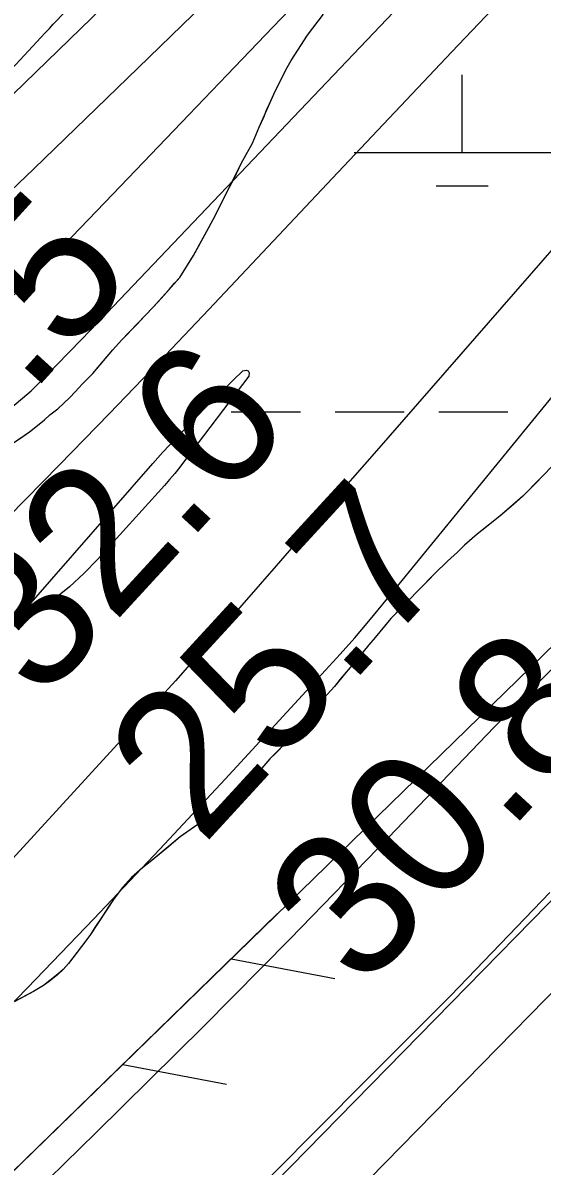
# Model space of a CAD drawing. Extents: x 3297735 to 3335592, y 670436 to 695807.
# Drawn here: x 3317345 to 3317585, y 685446 to 685975 of the extents above; entities that cross this region are included whole.
import ezdxf

# ---------------------------------------------------------------- set-up
doc = ezdxf.new("R2010")
doc.units = 0
for name, color, linetype in [('V-FLOD-BASE', 7, 'Continuous'), ('V-LEVE-TOET', 7, 'Continuous'), ('V-RIVR-EDGE', 7, 'Continuous'), ('V-RIVR-RANG', 7, 'Continuous'), ('V-ROAD-CNTR', 7, 'Continuous'), ('V-RRAP-FSHR', 7, 'Continuous'), ('V-SITE-VEGE', 7, 'Continuous'), ('V-SURV-LINE', 7, 'Continuous'), ('V-TOPO-DPTH', 7, 'Continuous'), ('V-TOPO-MAJR', 7, 'Continuous'), ('V-TOPO-MINR', 7, 'Continuous'), ('V-TOPO-SHOR', 7, 'Continuous'), ('V-UTIL-LINE', 7, 'Continuous'), ('V-WETL-SWMP', 7, 'Continuous')]:
    doc.layers.add(name, color=color, linetype=linetype)

msp = doc.modelspace()

# ---------------------------------------------------------------- linework, layer by layer
at = {"layer": 'V-FLOD-BASE'}
msp.add_lwpolyline([(3316764.18, 684718.64), (3316809.52, 684764.41), (3316850.31, 684807.44), (3316904.46, 684861.66), (3316946.86, 684904.97), (3317009.8, 684969.53), (3317051.12, 685013.37), (3317095.09, 685060.74), (3317132.66, 685102.66), (3317171.84, 685144.59), (3317215.3, 685190.07), (3317257.13, 685236.08), (3317293.15, 685271.5), (3317334.47, 685314.81), (3317377.42, 685357.59), (3317413.68, 685395.44), (3317460.36, 685442.04), (3317503.04, 685485.08), (3317542.52, 685524.59), (3317588.38, 685572.26)], dxfattribs=at)
at = {"layer": 'V-LEVE-TOET'}
msp.add_lwpolyline([(3316656.8, 684712.54), (3316698.7, 684756.96), (3316744.97, 684804.21), (3316797.79, 684857), (3316840.6, 684899.93), (3316878.77, 684938.92), (3316913.85, 684974.37), (3316946.26, 685005.5), (3316982.08, 685044.85), (3317024.09, 685089.33), (3317052.93, 685126.27), (3317087.61, 685164.78), (3317123.83, 685201.46), (3317160.06, 685240.43), (3317210.95, 685292.41), (3317265.69, 685348.33), (3317320.05, 685404.25), (3317378.29, 685460.99), (3317428.04, 685510.23), (3317468.14, 685550.8), (3317513.63, 685597.66), (3317562.58, 685648.84), (3317612.71, 685699.26)], dxfattribs=at)
at = {"layer": 'V-RIVR-EDGE'}
msp.add_spline([(3314332.49, 682283.88), (3314344.9, 682287.34), (3314358.11, 682294.67), (3314374.42, 682306.27), (3314394.23, 682317.08), (3314408.21, 682327.13), (3314425.7, 682339.88), (3314434.25, 682347.62), (3314443.2, 682360.39), (3314457.6, 682381.68), (3314472.41, 682411.9), (3314491.89, 682447.14), (3314503.96, 682468.44), (3314519.93, 682495.54), (3314540.57, 682530.4), (3314569.78, 682579.57), (3314586.92, 682612.5), (3314605.25, 682653.56), (3314623.97, 682696.17), (3314633.36, 682728.33), (3314641.57, 682755.46), (3314653.64, 682774.82), (3314666.86, 682788.36), (3314689.79, 682808.86), (3314699.9, 682821.24), (3314716.62, 682840.2), (3314742.69, 682874.26), (3314774.59, 682914.13), (3314793.27, 682940.45), (3314809.22, 682961.74), (3314829.46, 682991.55), (3314848.16, 683027.19), (3314871.52, 683064.75), (3314895.3, 683112.39), (3314930.72, 683167.75), (3314952.14, 683204.16), (3315057.23, 683357.85), (3315078.23, 683381.84), (3315092.99, 683392.28), (3315101.15, 683395.75), (3315113.56, 683398.05), (3315130.23, 683396.45), (3315136.44, 683396.05), (3315142.65, 683398.75), (3315151.58, 683404.93), (3315172.97, 683426.6), (3315192.78, 683442.06), (3315207.17, 683456.37), (3315216.51, 683472.25), (3315223.52, 683484.25), (3315237.14, 683502.83), (3315242.2, 683511.35), (3315243.01, 683524.54), (3315244.19, 683529.19), (3315255.48, 683547.77), (3315279.6, 683579.13), (3315294, 683598.87), (3315305.28, 683613.19), (3315309.97, 683627.14), (3315311.93, 683637.22), (3315317.77, 683644.96), (3315323.59, 683648.05), (3315323.6, 683652.31), (3315326.33, 683655.8), (3315330.61, 683660.83), (3315336.05, 683665.85), (3315339.95, 683675.54), (3315343.47, 683686.39), (3315346.59, 683695.69), (3315347.02, 683710.43), (3315347.43, 683722.45), (3315345.14, 683737.19), (3315345.17, 683749.99), (3315346.75, 683761.23), (3315349.48, 683764.32), (3315349.87, 683767.43), (3315354.17, 683779.05), (3315358.47, 683794.55), (3315362.36, 683800.36), (3315370.14, 683808.48), (3315374.42, 683815.84), (3315383.4, 683837.92), (3315387.32, 683854.98), (3315386.95, 683864.67), (3315385.03, 683871.27), (3315388.14, 683875.14), (3315392.8, 683876.29), (3315394.75, 683880.94), (3315403.32, 683896.43), (3315419.29, 683923.54), (3315433.69, 683947.55), (3315437.2, 683954.52), (3315436.83, 683961.11), (3315438, 683964.99), (3315450.86, 683988.61), (3315458.62, 683992.47), (3315462.51, 683995.17), (3315464.08, 684002.54), (3315468.77, 684016.49), (3315478.5, 684033.53), (3315498.34, 684056.75), (3315513.5, 684070.67), (3315521.28, 684082.29), (3315523.23, 684087.32), (3315534.89, 684097.76), (3315545.01, 684110.54), (3315557.06, 684124.08), (3315577.68, 684151.17), (3315590.51, 684164.33), (3315598.31, 684180.21), (3315604.16, 684192.6), (3315609.61, 684201.51), (3315623.63, 684224.74), (3315637.65, 684249.92), (3315651.66, 684270.43), (3315661.01, 684285.92), (3315665.69, 684296.38), (3315668.82, 684306.85), (3315671.54, 684310.72), (3315680.49, 684322.72), (3315685.93, 684326.58), (3315687.49, 684332.01), (3315687.51, 684337.44), (3315690.62, 684340.92), (3315706.17, 684356.78), (3315715.11, 684366.84), (3315728.72, 684382.71), (3315735.34, 684392), (3315740.79, 684400.13), (3315746.24, 684410.2), (3315754.02, 684419.87), (3315767.64, 684436.9), (3315797.18, 684465.14), (3315824.41, 684496.87), (3315835.68, 684508.87), (3315845.4, 684518.93), (3315855.91, 684533.25), (3315917.34, 684595.92), (3315957, 684638.09), (3315987.3, 684659.73), (3316015.28, 684684.48), (3316035.1, 684702.27), (3316044.05, 684713.5), (3316063.1, 684733.62), (3316100.42, 684768.43), (3316125.29, 684791.63), (3316138.51, 684803.62), (3316150.97, 684823.37), (3316159.55, 684843.13), (3316165.42, 684865.99), (3316173.99, 684881.48), (3316197.71, 684908.18), (3316229.61, 684945.33), (3316249.82, 684965.06), (3316275.47, 684987.88), (3316301.52, 685015.35), (3316311.24, 685022.31), (3316314.74, 685028.11), (3316324.84, 685037.01), (3316331.06, 685041.26), (3316337.27, 685045.12), (3316343.88, 685050.92), (3316349.72, 685059.83), (3316371.5, 685083.43), (3316388.59, 685096.18), (3316398.7, 685107.41), (3316416.19, 685122.87), (3316443.39, 685146.08), (3316453.89, 685155.74), (3316462.82, 685158.82), (3316468.64, 685163.46), (3316479.54, 685177.01), (3316494.69, 685189.77), (3316513.34, 685202.13), (3316536.65, 685221.08), (3316559.19, 685238.47), (3316587.17, 685262.45), (3316636.9, 685301.49), (3316712.28, 685357.54), (3316745.31, 685384.99), (3316768.23, 685402.39), (3316780.67, 685413.21), (3316806.33, 685440.68), (3316819.16, 685455.39), (3316844.44, 685481.7), (3316866.97, 685499.48), (3316882.51, 685511.08), (3316905.85, 685537.39), (3316931.9, 685564.08), (3316969.21, 685598.5), (3316985.92, 685613.59), (3317001.86, 685628.67), (3317017.8, 685644.53), (3317028.68, 685652.65), (3317037.23, 685661.16), (3317052.77, 685673.53), (3317075.3, 685687.82), (3317092.39, 685696.31), (3317103.26, 685703.27), (3317111.03, 685709.84), (3317130.87, 685733.84), (3317147.6, 685754.74), (3317177.16, 685789.18), (3317206.31, 685816.64), (3317272.79, 685885.12), (3317325.67, 685938.89), (3317356.77, 685972.16), (3317386.71, 686002.34), (3317409.64, 686022.45), (3317459.38, 686063.82), (3317493.18, 686088.94), (3317516.11, 686108.66), (3317520.01, 686116.02), (3317520.41, 686123), (3317527.04, 686135.78), (3317538.34, 686157.08), (3317553.89, 686174.89), (3317576.04, 686194.22), (3317585.76, 686203.89), (3317597.05, 686222.09), (3317609.5, 686237.57), (3317632.05, 686261.95), (3317642.16, 686270.84), (3317659.25, 686280.88), (3317668.58, 686290.17), (3317678.68, 686299.45), (3317692.67, 686308.33), (3317712.1, 686324.19), (3317733.86, 686344.3), (3317749.03, 686362.49), (3317772.75, 686387.25), (3317794.13, 686406.59), (3317815.49, 686421.66), (3317821.72, 686429.79), (3317831.45, 686444.5), (3317837.3, 686456.89), (3317843.89, 686458.43), (3317852.43, 686461.9), (3317865.64, 686468.46), (3317881.56, 686479.28), (3317892.45, 686489.33), (3317902.56, 686501.72), (3317906.85, 686510.63), (3317912.32, 686528.84), (3317916.61, 686539.69), (3317920.89, 686544.72), (3317931.77, 686551.67), (3317955.46, 686567.51), (3317973.73, 686582.98), (3317979.95, 686591.88), (3317987.35, 686602.72), (3318007.57, 686624.78), (3318020.39, 686634.83), (3318018.46, 686637.55), (3318030.91, 686653.42), (3318034.78, 686650.69), (3318039.45, 686656.89), (3318050.33, 686664.62), (3318082.55, 686680.82), (3318124.1, 686700.89), (3318142.75, 686715.97), (3318149.36, 686724.09), (3318148.6, 686727.59), (3318152.1, 686732.62), (3318161.82, 686744.62), (3318168.45, 686756.23), (3318174.67, 686766.3), (3318184.4, 686779.46), (3318196.08, 686795.33), (3318211.63, 686812.75), (3318220.97, 686823.97), (3318223.7, 686833.27), (3318227.6, 686840.63), (3318232.66, 686847.21), (3318235.79, 686857.67), (3318240.07, 686864.64), (3318252.91, 686883.22), (3318274.69, 686907.6), (3318298.01, 686928.49), (3318327.13, 686944.7), (3318349.26, 686951.63), (3318362.06, 686955.09), (3318370.22, 686961.27), (3318383.46, 686983.73), (3318391.25, 686996.51), (3318395.14, 686999.99), (3318401.73, 686999.97), (3318407.55, 687001.12), (3318412.6, 687003.82), (3318416.49, 687008.86), (3318422.71, 687016.98), (3318440.6, 687037.49), (3318448.75, 687040.19), (3318453.03, 687042.89), (3318455.76, 687051.42), (3318462.38, 687060.32), (3318484.92, 687082.76), (3318499.31, 687098.23), (3318510.59, 687111), (3318518.77, 687124.94), (3318525, 687134.62), (3318537.83, 687148.55), (3318566.2, 687172.14), (3318582.53, 687190.71), (3318592.64, 687203.1), (3318612.48, 687228.64), (3318628.44, 687251.87), (3318642.05, 687266.57), (3318646.35, 687279.75), (3318655.68, 687290.58), (3318665.01, 687298.71), (3318672.79, 687309.16), (3318676.7, 687321.17), (3318685.65, 687333.94), (3318691.49, 687344.4), (3318699.27, 687352.91), (3318716.37, 687367.22), (3318716.79, 687379.24), (3318717.6, 687392.04), (3318724.22, 687404.82), (3318732, 687415.66), (3318742.88, 687423.77), (3318760.35, 687430.71), (3318770.05, 687431.07), (3318780.9, 687428.33), (3318786.73, 687436.46), (3318804.23, 687454.26), (3318817.46, 687473.23), (3318829.91, 687487.55), (3318848.96, 687509.6), (3318869.19, 687534.37), (3318894.08, 687564.56), (3318929.49, 687611.78), (3318945.82, 687629.19), (3318962.93, 687646.99), (3318977.7, 687660.53), (3318993.65, 687679.88), (3319024.36, 687709.28), (3319059.37, 687753.01), (3319086.2, 687782.03), (3319108.76, 687809.51), (3319125.86, 687827.3), (3319135.21, 687842.41), (3319146.89, 687859.44), (3319161.67, 687877.63), (3319172.56, 687889.63), (3319185.79, 687908.6), (3319206.81, 687940.73), (3319238.34, 687987.58), (3319258.18, 688014.29), (3319282.31, 688048.74), (3319299.82, 688074.29), (3319310.71, 688085.9), (3319319.65, 688093.25), (3319326.26, 688101.37), (3319337.16, 688116.08), (3319351.92, 688127.68), (3319358.93, 688137.36), (3319372.55, 688156.33), (3319390.83, 688181.1), (3319409.12, 688207.04), (3319418.85, 688220.59), (3319428.57, 688231.03), (3319452.68, 688254.63), (3319466.67, 688269.33), (3319477.96, 688285.59), (3319487.29, 688294.49), (3319498.17, 688304.55), (3319498.19, 688312.3), (3319502.08, 688317.33), (3319523.48, 688343.65), (3319546.04, 688372.29), (3319572.1, 688405.58), (3319583.39, 688420.29), (3319604.77, 688443.12), (3319614.49, 688453.95), (3319630.05, 688470.2), (3319645.61, 688490.33), (3319664.28, 688513.94), (3319677.9, 688534.07), (3319689.59, 688553.04), (3319707.1, 688579.37), (3319721.91, 688607.25)], degree=3, dxfattribs=at)
at = {"layer": 'V-ROAD-CNTR'}
msp.add_spline([(3318355.38, 686051.3), (3318152.32, 685849.21), (3317971.77, 685680.36), (3317879.74, 685589.85), (3317723.99, 685436.46), (3317466.16, 685164.57), (3316895.44, 684580.91), (3316387.02, 684055.72), (3316009.45, 683669.58), (3315932.19, 683586.32), (3315870.39, 683508.68), (3315498.43, 682865.39)], degree=3, dxfattribs=at)
at = {"layer": 'V-RRAP-FSHR'}
for p, q in [((3317440.9, 685541.56), (3317488.86, 685532.43)), ((3317390.73, 685492.74), (3317438.7, 685483.61))]:
    msp.add_line(p, q, dxfattribs=at)
msp.add_lwpolyline([(3317462.4, 685562.49), (3317290.19, 685394.88), (3317065.47, 685157.7), (3317040.39, 685130.66)], dxfattribs=at)
at = {"layer": 'V-SITE-VEGE'}
for points in [[(3317334.35, 685776.4), (3317347.57, 685785.48), (3317350.53, 685787.8), (3317354.53, 685790.99), (3317356.96, 685793.3), (3317360.61, 685796.14), (3317366.16, 685801.29), (3317368.76, 685803.94), (3317372.06, 685807.66), (3317376.91, 685812.44), (3317386.09, 685823.41), (3317390.07, 685827.83), (3317404.99, 685843.24), (3317417.11, 685856.87), (3317423.49, 685867.11), (3317432.61, 685883.69), (3317446.34, 685911), (3317450.81, 685919.11), (3317453.89, 685926.51), (3317460.56, 685941.66), (3317466.23, 685952.94), (3317468.64, 685957.35), (3317476.23, 685969), (3317483.66, 685978.72)], [(3317591.15, 685771.19), (3317575.9, 685755.61), (3317565.23, 685746.5), (3317554.72, 685738.04), (3317548.83, 685733), (3317545.65, 685729.75), (3317541.04, 685725.53), (3317535.16, 685719.84), (3317527.53, 685712.21), (3317522.92, 685707.34), (3317514.82, 685699.07), (3317507.52, 685690.31), (3317504.51, 685686.91), (3317498.01, 685678.65), (3317494.04, 685674.27), (3317488.65, 685667.62), (3317483.73, 685662.27), (3317480.56, 685658.38), (3317472.62, 685649.31), (3317465.8, 685641.2), (3317458.81, 685634.06), (3317455, 685629.84), (3317448.48, 685623.19), (3317446.26, 685620.76), (3317432.09, 685608.72), (3317428.59, 685605.95), (3317417.27, 685597.96), (3317403.42, 685586.41), (3317399.91, 685583.64), (3317394.82, 685579.25)], [(3317394.82, 685579.25), (3317390.53, 685574.55), (3317386.73, 685569.53), (3317375.51, 685552.38), (3317371.71, 685547.2), (3317365.69, 685539.42), (3317363.15, 685536.67), (3317360.76, 685534.4), (3317354.07, 685529.18), (3317349.44, 685526.4), (3317340.82, 685521.81)]]:
    msp.add_lwpolyline(points, dxfattribs=at)
at = {"layer": 'V-SURV-LINE'}
for points in [[(3315806.04, 683748.3), (3317921.1, 685907.57)], [(3317942.54, 685886.58), (3315827.47, 683727.31)]]:
    msp.add_lwpolyline(points, dxfattribs=at)
at = {"layer": 'V-TOPO-DPTH'}
msp.add_lwpolyline([(3316883.61, 685493.49), (3316914.57, 685521.33), (3317002.12, 685599.35), (3317052.49, 685644.05), (3317102.99, 685688.61), (3317153.67, 685732.95), (3317204.48, 685777.15), (3317260.78, 685825.92), (3317283.37, 685845.81), (3317305.74, 685865.94), (3317327.78, 685886.44), (3317349.59, 685907.17), (3317397.9, 685953.84), (3317443.44, 685998.36)], dxfattribs=at)
at = {"layer": 'V-TOPO-MAJR'}
for points in [[(3316299.89, 684505.74), (3316591.95, 685054.41), (3316721.78, 685220.7), (3316731.48, 685232.14), (3316741.57, 685243.24), (3316751.92, 685254.1), (3316839.47, 685342.8), (3316858.03, 685360.47), (3316877.26, 685377.34), (3316897.5, 685392.98), (3317337.98, 685746.23), (3317361.33, 685769.99), (3317384.56, 685793.87), (3317407.61, 685817.92), (3317430.53, 685842.09), (3317490.17, 685905.46), (3317542.95, 685961.28), (3317595.91, 686016.93)], [(3317713.77, 686012.53), (3317508.12, 685776.68), (3317484.89, 685750.05), (3317461.67, 685723.43), (3317438.43, 685696.81), (3317415.19, 685670.19), (3316952.06, 685164.72), (3316904.71, 685110.38)], [(3316910.03, 685085.42), (3317315.61, 685496.38), (3317346.61, 685528.11), (3317377.4, 685560.05), (3317407.87, 685592.3), (3317438.12, 685624.76), (3317484.56, 685675.09), (3317491.36, 685682.59), (3317498.06, 685690.17), (3317504.63, 685697.88), (3317511.1, 685705.66), (3317707.61, 685946.3)]]:
    msp.add_lwpolyline(points, dxfattribs=at)
at = {"layer": 'V-TOPO-MINR'}
for points in [[(3316870.44, 685447.35), (3316946.9, 685513.67), (3317023.57, 685579.74), (3317100.58, 685645.43), (3317177.81, 685710.85), (3317322.93, 685833.19), (3317327.72, 685837.3), (3317332.46, 685841.46), (3317337.13, 685845.71), (3317341.75, 685850.02), (3317346.3, 685854.39), (3317350.81, 685858.81), (3317355.25, 685863.3), (3317359.65, 685867.83), (3317386.13, 685895.47), (3317403.73, 685913.85), (3317421.35, 685932.22), (3317438.97, 685950.59), (3317456.59, 685968.96), (3317869.18, 686398.78)], [(3316445.02, 684986.43), (3316480.94, 685016.78), (3316516.03, 685048.02), (3316549.87, 685080.61), (3316582.88, 685114.1), (3316672.56, 685208.72), (3316691.9, 685228.87), (3316711.42, 685248.85), (3316731.2, 685268.57), (3316751.15, 685288.12), (3316870.11, 685403.19), (3316910.25, 685440.61), (3316951.28, 685477), (3316993.62, 685511.85), (3317036.85, 685545.67), (3317084.02, 685581.2), (3317348.38, 685804.4), (3317360.07, 685816.24), (3317371.66, 685828.17), (3317383.17, 685840.18), (3317599.37, 686067.51)], [(3316848.99, 685485.15), (3316973.48, 685604.18), (3317007.89, 685636.84), (3317042.45, 685669.34), (3317077.24, 685701.58), (3317112.19, 685733.66), (3317132.65, 685752.3), (3317157.54, 685774.87), (3317182.5, 685797.37), (3317207.55, 685819.76), (3317232.67, 685842.08), (3317261.52, 685867.59), (3317272.2, 685877.16), (3317282.79, 685886.83), (3317293.25, 685896.65), (3317303.61, 685906.57), (3317449.04, 686047.64)], [(3316883.61, 685493.49), (3316914.57, 685521.33), (3317002.12, 685599.35), (3317052.49, 685644.05), (3317102.99, 685688.61), (3317153.67, 685732.95), (3317204.48, 685777.15), (3317260.78, 685825.92), (3317283.37, 685845.81), (3317305.74, 685865.94), (3317327.78, 685886.44), (3317349.59, 685907.17), (3317397.9, 685953.84), (3317443.44, 685998.36)], [(3317348.4, 685703.09), (3317348.07, 685704.42), (3317348.39, 685706.32), (3317404.59, 685770.79), (3317406.92, 685773.42), (3317409.31, 685776.02), (3317418.3, 685785.63), (3317424.05, 685791.67), (3317429.86, 685797.65), (3317435.78, 685803.53), (3317441.77, 685809.33), (3317446.29, 685813.64), (3317447.77, 685813.92), (3317448.79, 685813.69), (3317449.14, 685812.69), (3317449.04, 685811.19), (3317419.34, 685771.97), (3317417.09, 685769.08), (3317414.79, 685766.23), (3317412.42, 685763.43), (3317410, 685760.68), (3317379.08, 685726.38), (3317372.73, 685719.85), (3317366.08, 685713.66), (3317358.99, 685707.99), (3317351.6, 685702.66), (3317349.68, 685702.59), (3317348.4, 685703.09)]]:
    msp.add_lwpolyline(points, dxfattribs=at)
at = {"layer": 'V-TOPO-SHOR'}
for points in [[(3317585.43, 685765.35), (3317581.46, 685761.29), (3317575.9, 685755.61), (3317571.6, 685751.87), (3317565.23, 685746.5), (3317559.02, 685741.46), (3317554.72, 685738.04), (3317548.83, 685733), (3317545.65, 685729.75), (3317541.04, 685725.53), (3317535.16, 685719.84), (3317532.14, 685716.76), (3317527.53, 685712.21), (3317522.92, 685707.34), (3317519.74, 685704.1), (3317514.82, 685699.07), (3317511.8, 685695.5), (3317507.52, 685690.31), (3317504.51, 685686.91), (3317500.54, 685681.89), (3317498.01, 685678.65), (3317494.04, 685674.27), (3317491.34, 685671.03), (3317488.65, 685667.62), (3317483.73, 685662.27), (3317480.56, 685658.38), (3317475.79, 685652.87), (3317472.62, 685649.31), (3317468.34, 685644.28), (3317465.8, 685641.2), (3317461.51, 685636.82), (3317458.81, 685634.06), (3317455, 685629.84), (3317452.3, 685627.08), (3317448.48, 685623.19), (3317446.26, 685620.75), (3317442.6, 685617.66), (3317438.46, 685614.08), (3317436.07, 685612.13), (3317432.09, 685608.72), (3317428.59, 685605.95), (3317421.89, 685601.22), (3317417.27, 685597.96), (3317411.06, 685592.75), (3317403.42, 685586.41), (3317399.91, 685583.64), (3317394.82, 685579.25), (3317390.53, 685574.55), (3317386.73, 685569.53), (3317384.2, 685565.64), (3317381.67, 685561.76), (3317377.88, 685556.1), (3317375.51, 685552.38), (3317371.71, 685547.2), (3317369.17, 685543.96), (3317365.69, 685539.42), (3317363.15, 685536.67), (3317360.76, 685534.39), (3317356.62, 685531.14), (3317354.07, 685529.18), (3317349.44, 685526.4), (3317345.93, 685524.6), (3317340.82, 685521.81)], [(3316656.8, 684712.54), (3316698.7, 684756.96), (3316744.96, 684804.21), (3316797.79, 684857), (3316840.6, 684899.93), (3316878.77, 684938.92), (3316913.85, 684974.37), (3316946.26, 685005.5), (3316982.08, 685044.85), (3317024.09, 685089.33), (3317052.93, 685126.27), (3317087.61, 685164.78), (3317123.83, 685201.46), (3317160.06, 685240.43), (3317210.95, 685292.41), (3317265.69, 685348.33), (3317320.05, 685404.25), (3317378.29, 685460.99), (3317428.04, 685510.23), (3317468.14, 685550.8), (3317513.63, 685597.66), (3317562.58, 685648.84), (3317612.71, 685699.26)]]:
    msp.add_lwpolyline(points, dxfattribs=at)
at = {"layer": 'V-UTIL-LINE'}
msp.add_lwpolyline([(3318145.82, 686220.63), (3318107.51, 686192.48), (3318063.95, 686160.84), (3317864.65, 685970.49), (3317614.93, 685710.93), (3317290.19, 685394.88), (3317065.47, 685157.7), (3316950.31, 685033.56), (3316746.17, 684816.33), (3316492.68, 684562.45), (3316230.13, 684282.35), (3316111.42, 684164), (3315925.36, 683985.3), (3315773.08, 683829.61), (3315717.44, 683771.38), (3315512.78, 683434.24), (3315018.16, 682530.94), (3314710.57, 681996.52), (3314667.46, 681915.84)], dxfattribs=at)
at = {"layer": 'V-WETL-SWMP'}
for p, q in [((3317547.82, 685914.7), (3317547.82, 685950.7)), ((3317497.82, 685914.7), (3317597.81, 685914.7)), ((3317535.81, 685899.27), (3317559.81, 685899.27)), ((3317440.96, 685794.64), (3317472.96, 685794.64)), ((3317488.95, 685794.64), (3317520.95, 685794.64)), ((3317536.95, 685794.64), (3317568.94, 685794.64))]:
    msp.add_line(p, q, dxfattribs=at)
for points in [[(3317342.87, 685782.28), (3317347.57, 685785.48), (3317350.53, 685787.8), (3317354.53, 685790.99), (3317356.96, 685793.3), (3317360.61, 685796.14), (3317366.16, 685801.29), (3317368.76, 685803.94), (3317372.06, 685807.66), (3317376.91, 685812.44), (3317381.76, 685818.28), (3317386.09, 685823.41), (3317390.07, 685827.83), (3317397.18, 685835.1), (3317400.82, 685838.99), (3317404.98, 685843.25), (3317408.45, 685847.14), (3317412.26, 685851.39), (3317414.69, 685854.22), (3317417.11, 685856.87), (3317423.49, 685867.11), (3317425.9, 685871.52), (3317427.79, 685874.87), (3317430.54, 685879.98), (3317432.6, 685883.69), (3317440.16, 685898.67), (3317442.05, 685902.37), (3317444.62, 685907.66), (3317446.34, 685911), (3317450.81, 685919.11), (3317453.89, 685926.51), (3317455.94, 685931.09), (3317457.31, 685934.26), (3317458.68, 685937.26), (3317460.56, 685941.66), (3317466.23, 685952.94), (3317468.64, 685957.35), (3317476.23, 685969), (3317483.66, 685978.72)], [(3317585.43, 685765.35), (3317581.46, 685761.29), (3317575.9, 685755.61), (3317571.6, 685751.87), (3317565.23, 685746.5), (3317559.02, 685741.46), (3317554.72, 685738.04), (3317548.83, 685733), (3317545.65, 685729.75), (3317541.04, 685725.53), (3317535.16, 685719.84), (3317532.14, 685716.76), (3317527.53, 685712.21), (3317522.92, 685707.34), (3317519.74, 685704.1), (3317514.82, 685699.07), (3317511.8, 685695.5), (3317507.52, 685690.31), (3317504.51, 685686.91), (3317500.54, 685681.89), (3317498.01, 685678.65), (3317494.04, 685674.27), (3317491.34, 685671.03), (3317488.65, 685667.62), (3317483.73, 685662.27), (3317480.56, 685658.38), (3317475.79, 685652.87), (3317472.62, 685649.3), (3317468.34, 685644.28), (3317465.8, 685641.2), (3317461.51, 685636.82), (3317458.81, 685634.06), (3317455, 685629.84), (3317452.3, 685627.08), (3317448.48, 685623.19), (3317446.26, 685620.75), (3317442.6, 685617.66), (3317438.46, 685614.09), (3317436.07, 685612.13), (3317432.09, 685608.72), (3317428.59, 685605.95), (3317421.89, 685601.22), (3317417.27, 685597.96), (3317411.06, 685592.75), (3317403.42, 685586.41), (3317399.91, 685583.64), (3317394.82, 685579.25), (3317390.53, 685574.54), (3317386.73, 685569.52), (3317384.2, 685565.64), (3317381.67, 685561.76), (3317377.88, 685556.1), (3317375.51, 685552.38), (3317371.71, 685547.2), (3317369.17, 685543.96), (3317365.69, 685539.42), (3317363.15, 685536.67), (3317360.76, 685534.39), (3317356.62, 685531.14), (3317354.07, 685529.18), (3317349.44, 685526.4), (3317345.93, 685524.6), (3317340.82, 685521.81)]]:
    msp.add_lwpolyline(points, dxfattribs=at)

# ---------------------------------------------------------------- texts
at = {"layer": 'V-RIVR-RANG'}
for s, rotation, p in [('17.5', 47.7352, (3317280.62, 685728.13)), ('32.6', 47.4483, (3317352.66, 685659.61)), ('25.7', 47.4483, (3317427.75, 685593.53)), ('30.8', 47.4483, (3317501.59, 685526.09))]:
    msp.add_text(s, height=67, rotation=rotation, dxfattribs=at).set_placement(p)

doc.saveas('drawing.dxf')
